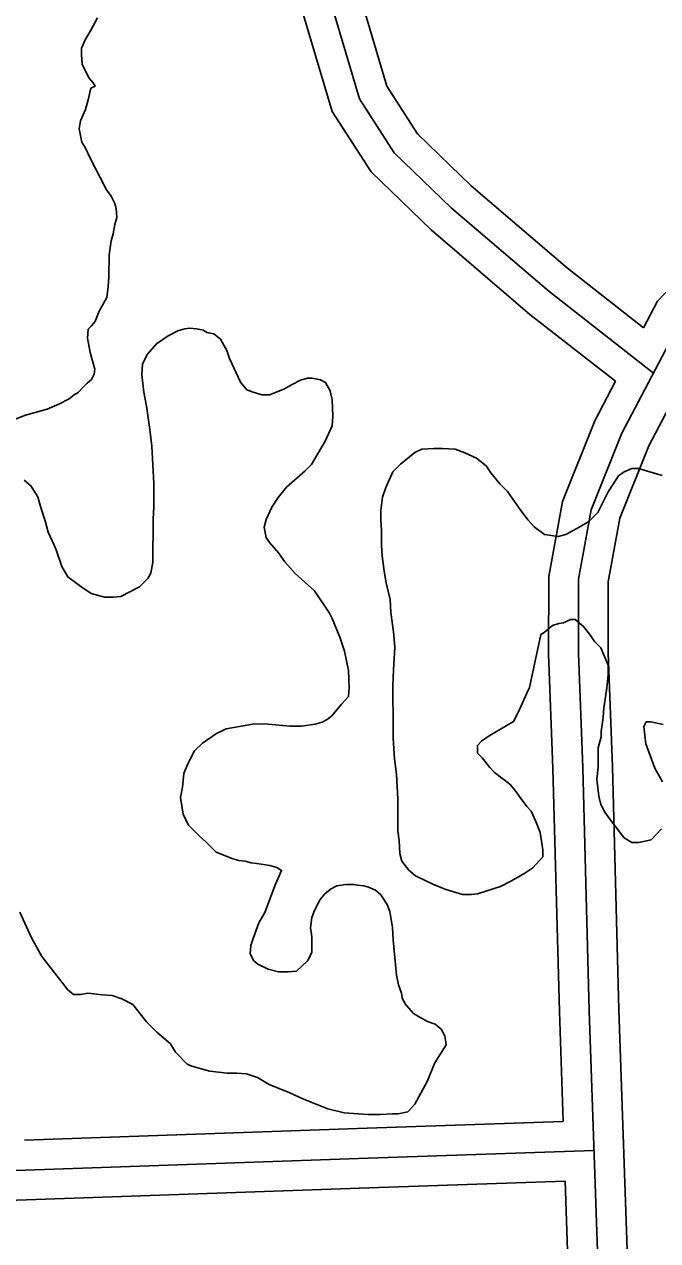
# Model space of a CAD drawing. Extents: x 3313442 to 3351311, y 721974 to 747360.
# Drawn here: x 3333977 to 3334296, y 727802 to 728415 of the extents above; entities that cross this region are included whole.
import ezdxf

# ---------------------------------------------------------------- set-up
doc = ezdxf.new("R2010")
doc.units = 0
doc.layers.add('V-ROAD-CNTR', color=7, linetype='Continuous')
doc.layers.add('V-SITE-VEGE', color=7, linetype='Continuous')

msp = doc.modelspace()

# ---------------------------------------------------------------- linework, layer by layer
at = {"layer": 'V-ROAD-CNTR'}
for points in [[(3334241.67, 729250.94), (3334248.71, 729251.22), (3334244.2, 729095.37), (3334241.75, 729022.18), (3334232.2, 728939.03), (3334208.65, 728835.07), (3334170.21, 728662.06), (3334151.23, 728563.51), (3334138.83, 728496.79), (3334130.63, 728459.94), (3334132.27, 728424.16), (3334146.14, 728377.81), (3334163.59, 728350.54), (3334192.3, 728322.92), (3334241.47, 728280.78), (3334294.17, 728239.56)], [(3334233.25, 729235.58), (3334229.21, 729095.84), (3334226.78, 729023.29), (3334217.39, 728941.55), (3334194.01, 728838.36), (3334155.52, 728665.11), (3334136.49, 728566.3), (3334124.13, 728499.79), (3334115.55, 728461.25), (3334117.37, 728421.63), (3334132.37, 728371.49), (3334151.91, 728340.96), (3334182.21, 728311.81), (3334231.96, 728269.18), (3334275.07, 728235.46)], [(3334263.3, 729236.8), (3334259.2, 729094.9), (3334256.72, 729021.07), (3334247.01, 728936.51), (3334223.29, 728831.79), (3334184.9, 728659.02), (3334165.97, 728560.72), (3334153.53, 728493.79), (3334145.71, 728458.63), (3334147.17, 728426.69), (3334159.91, 728384.12), (3334175.27, 728360.12), (3334202.39, 728334.03), (3334250.97, 728292.39), (3334289.26, 728262.45)], [(3334289.26, 728262.45), (3334296.32, 728275.88), (3334342.27, 728324.04), (3334391.63, 728356.24), (3334437.38, 728380.13), (3334483.23, 728390.37), (3334515.45, 728391.05), (3334559.36, 728387.83), (3334631.42, 728376.18), (3334660.54, 728358.46), (3334726.31, 728321.44), (3334773.67, 728279.57)], [(3334284.27, 727378.15), (3334279.78, 727533.73), (3334266.94, 727767.95), (3334261.79, 727918.19), (3334258.53, 728040.7), (3334256.38, 728098.35), (3334256.4, 728135.69), (3334262.84, 728170.6), (3334278.25, 728209.27), (3334308.62, 728267.05), (3334351.92, 728312.43), (3334399.22, 728343.28), (3334442.57, 728365.92), (3334485.04, 728375.41), (3334515.06, 728376.04), (3334557.61, 728372.92), (3334626.13, 728361.84), (3334652.96, 728345.51), (3334717.57, 728309.15), (3334746.95, 728283.17), (3334774.53, 728247.96)], [(3334292.58, 727574.3), (3334281.93, 727768.62), (3334276.78, 727918.65), (3334273.52, 728041.18), (3334271.38, 728098.62), (3334271.4, 728134.31), (3334277.32, 728166.43), (3334291.89, 728202.99), (3334320.92, 728258.21), (3334361.57, 728300.82), (3334406.81, 728330.32), (3334447.77, 728351.71), (3334486.85, 728360.44), (3334514.67, 728361.03), (3334555.86, 728358.01), (3334620.84, 728347.5), (3334645.39, 728332.57), (3334708.82, 728296.86), (3334735.99, 728272.84), (3334751.92, 728252.5)], [(3334249.73, 727832.33), (3334150.96, 727828.98), (3333886.88, 727819.73), (3333717.25, 727814.68), (3333655.1, 727815.24), (3333647.83, 727852.82), (3333645.9, 727954.84), (3333641.55, 728101.11), (3333633.13, 728244.31), (3333632.46, 728313.48)], [(3334264.2, 727847.83), (3334150.45, 727843.97), (3333886.39, 727834.72), (3333717.1, 727829.68), (3333667.5, 727830.13), (3333662.8, 727854.4), (3333660.9, 727955.21), (3333656.53, 728101.77), (3333648.13, 728244.82), (3333647.49, 728310.59)], [(3334248.7, 727862.32), (3334246.8, 727917.74), (3334243.53, 728040.22), (3334241.38, 728098.07), (3334241.4, 728137.06), (3334248.35, 728174.78), (3334264.61, 728215.55), (3334275.07, 728235.46)], [(3334248.7, 727862.32), (3334149.93, 727858.96), (3333977.19, 727852.91)], [(3334262.67, 727571.83), (3334251.96, 727767.28), (3334249.73, 727832.33)]]:
    msp.add_lwpolyline(points, dxfattribs=at)
at = {"layer": 'V-SITE-VEGE'}
for points in [[(3334014.02, 728418.61), (3334010.52, 728412.01), (3334008.07, 728407.84), (3334005.96, 728403.33), (3334005.95, 728400.2), (3334006.29, 728395.32), (3334009.74, 728388.35), (3334011.82, 728385.91), (3334012.86, 728384.17), (3334010.77, 728383.13), (3334009.35, 728377.22), (3334007.94, 728372.35), (3334005.49, 728366.79), (3334004.78, 728362.62), (3334006.15, 728356.01), (3334007.88, 728353.21), (3334010.64, 728347.29), (3334015.48, 728338.23), (3334018.59, 728331.95), (3334021.02, 728328.82), (3334022.74, 728324.98), (3334023.43, 728322.55), (3334023.76, 728318.02), (3334022.71, 728314.54), (3334022, 728309.68), (3334020.94, 728306.2), (3334019.87, 728299.24), (3334019.83, 728288.11)], [(3334019.83, 728288.11), (3334019.47, 728283.24), (3334018.76, 728277.68), (3334014.9, 728270.73), (3334013.85, 728268.3), (3334012.8, 728265.52), (3334011.05, 728263.44), (3334009.3, 728261.7), (3334008.94, 728257.18), (3334010.31, 728249.87), (3334012.71, 728241.51), (3334012.36, 728239.07), (3334010.96, 728236.3), (3334008.86, 728234.57), (3334006.77, 728232.48), (3334004.32, 728229.71), (3334002.23, 728228.67), (3333999.79, 728226.59), (3333994.56, 728223.83), (3333988.64, 728221.41), (3333977.84, 728218.32), (3333972.27, 728216.25)], [(3334043.73, 728254.28), (3334049.66, 728258.43), (3334054.53, 728260.85), (3334058.02, 728261.88), (3334060.46, 728262.22), (3334063.93, 728261.86), (3334067.41, 728261.15), (3334069.15, 728260.1), (3334072.62, 728259.4), (3334076.09, 728256.6), (3334079.2, 728251.02), (3334080.58, 728246.84), (3334086.11, 728234.99), (3334089.23, 728231.16), (3334092.01, 728230.1), (3334096.88, 728228.69), (3334100.7, 728228.68), (3334108.02, 728231.44), (3334112.2, 728233.86), (3334116.38, 728235.94), (3334119.87, 728236.96), (3334122.3, 728236.96), (3334126.47, 728236.25), (3334128.91, 728234.85), (3334131.33, 728230.66), (3334132.35, 728226.14), (3334132.68, 728217.79), (3334132.31, 728212.92), (3334128.81, 728205.27), (3334121.81, 728193.47), (3334118.66, 728190.35), (3334109.24, 728182.03), (3334105.05, 728176.82), (3334101.9, 728171.96)], [(3333977.03, 728185.61), (3333980.5, 728182.82), (3333983.96, 728177.24), (3333985.34, 728172.36), (3333987.75, 728165.05), (3333989.12, 728159.47), (3333992.23, 728152.85), (3333993.27, 728150.41), (3333996.02, 728142.06), (3333999.13, 728136.83), (3334005.73, 728131.93), (3334010.93, 728128.43), (3334017.54, 728126.67), (3334022.06, 728126.66), (3334025.89, 728126.99), (3334035.3, 728131.83), (3334039.49, 728135.99), (3334040.9, 728138.77), (3334041.96, 728144.33), (3334042.03, 728165.91), (3334042.4, 728172.17), (3334042.44, 728184), (3334041.46, 728202.79), (3334040.45, 728211.14), (3334038.75, 728222.98), (3334037.38, 728229.94), (3334036.37, 728238.65), (3334036.73, 728244.21), (3334039.18, 728249.07), (3334043.73, 728254.28)], [(3334238.38, 727995.78), (3334233.49, 727990.23), (3334229.31, 727987.46), (3334222.69, 727983.66), (3334217.11, 727980.89), (3334205.61, 727977.1), (3334202.48, 727976.77), (3334197.96, 727976.78), (3334189.61, 727979.25), (3334183.01, 727982.06), (3334174.33, 727986.26), (3334170.86, 727989.06), (3334167.4, 727993.59), (3334166.36, 727997.42), (3334166.04, 728004.03), (3334165.36, 728008.91), (3334165.42, 728024.91), (3334164.76, 728037.44), (3334163.75, 728045.1), (3334163.08, 728055.54), (3334163.12, 728067.02), (3334162.81, 728075.72), (3334162.83, 728081.98), (3334163.2, 728089.98), (3334163.94, 728101.46), (3334163.27, 728109.12), (3334161.91, 728118.87), (3334161.58, 728125.48), (3334159.53, 728133.84), (3334158.5, 728139.76), (3334157.48, 728147.41), (3334157.16, 728152.64), (3334157.18, 728160.29), (3334156.85, 728165.86), (3334156.87, 728170.38), (3334157.59, 728176.99), (3334159.34, 728181.85), (3334162.85, 728189.85), (3334166.69, 728193.66), (3334174.02, 728199.55), (3334177.5, 728201.28), (3334183.77, 728201.6), (3334187.94, 728201.59), (3334194.2, 728201.22), (3334199.07, 728199.46), (3334204.97, 728196.66), (3334209.83, 728192.82), (3334212.26, 728189.33), (3334216.76, 728183.74), (3334220.57, 728179.91), (3334226.46, 728171.53), (3334230.96, 728165.6), (3334234.08, 728162.11), (3334239.29, 728158.27), (3334246.24, 728157.2), (3334250.08, 728158.23), (3334257.05, 728162.04), (3334261.58, 728164.8), (3334266.12, 728169.31), (3334271.37, 728179.73), (3334273.82, 728183.55), (3334276.62, 728187.72), (3334279.41, 728189.79), (3334283.25, 728191.52), (3334286.72, 728191.51), (3334298.54, 728187.99)], [(3334101.9, 728171.96), (3334099.09, 728165.71), (3334098.04, 728161.89), (3334099.06, 728156.66), (3334100.79, 728154.22), (3334105.3, 728148.98), (3334108.42, 728144.45), (3334113.61, 728138.52), (3334123.33, 728129.79), (3334130.94, 728118.63), (3334132.33, 728115.84), (3334136.12, 728106.43), (3334138.53, 728099.46), (3334140.58, 728089.72), (3334140.91, 728081.02), (3334140.54, 728076.49), (3334137.05, 728072.68), (3334132.16, 728066.78), (3334129.71, 728065.05), (3334127.27, 728063.66), (3334123.79, 728062.63), (3334116.83, 728061.61), (3334110.91, 728061.63), (3334100.13, 728062.71), (3334093.17, 728062.74), (3334078.9, 728060.35), (3334074.02, 728057.93), (3334067.04, 728053.08), (3334062.85, 728049.27), (3334059.35, 728042.33), (3334057.6, 728037.81), (3334056.88, 728030.85), (3334055.81, 728025.64), (3334057.18, 728017.28), (3334059.94, 728011.7), (3334065.15, 728006.47), (3334068.96, 728002.97), (3334073.81, 727998.09), (3334079.37, 727995.98), (3334081.81, 727994.93), (3334085.28, 727993.87), (3334088.41, 727993.51), (3334091.54, 727992.81), (3334094.32, 727992.45), (3334100.93, 727991.38), (3334104.41, 727990.33), (3334106.84, 727988.93), (3334103.68, 727981.98), (3334098.41, 727967.73), (3334095.27, 727962.52), (3334092.45, 727954.53), (3334091.4, 727951.06), (3334091.04, 727946.88), (3334092.76, 727943.39), (3334094.85, 727941.65), (3334100.06, 727939.19), (3334105.27, 727937.78), (3334110.14, 727937.77), (3334114.32, 727938.1), (3334119.9, 727943.3), (3334122, 727947.47), (3334122.03, 727955.47), (3334121.35, 727960), (3334122.06, 727965.21), (3334123.47, 727968.69), (3334126.27, 727974.25), (3334128.37, 727977.02), (3334131.51, 727979.45), (3334134.65, 727981.18), (3334139.17, 727981.86), (3334143, 727981.84), (3334145.08, 727981.49), (3334148.22, 727981.13), (3334150.65, 727980.42), (3334154.12, 727979.02), (3334156.9, 727976.58), (3334160.01, 727971.7), (3334161.39, 727968.21), (3334162.76, 727960.2), (3334163.08, 727953.94), (3334164.76, 727936.19), (3334165.79, 727931.32), (3334167.17, 727927.13), (3334167.51, 727924.7), (3334168.89, 727921.91), (3334173.05, 727917.02), (3334175.83, 727915.27), (3334180.34, 727912.82), (3334184.16, 727911.42), (3334187.29, 727908.97), (3334189.01, 727905.49), (3334189.69, 727900.96), (3334184.1, 727891.93), (3334180.24, 727882.55), (3334173.93, 727871.09), (3334170.44, 727867.28), (3334165.57, 727866.25), (3334162.78, 727866.26), (3334156.52, 727865.93), (3334150.26, 727865.95), (3334138.43, 727866.69)], [(3334298.28, 728009.84), (3334293.04, 728004.29), (3334286.77, 728002.92), (3334283.29, 728002.93), (3334279.47, 728005.38), (3334272.2, 728014.8), (3334269.78, 728018.29), (3334267.7, 728022.13), (3334266.67, 728026.3), (3334265.66, 728034.66), (3334266.37, 728040.92), (3334266.41, 728050.66), (3334267.82, 728056.22), (3334267.83, 728059), (3334268.89, 728065.96), (3334269.26, 728070.83), (3334269.98, 728076.4), (3334270.69, 728080.92), (3334271.41, 728087.53), (3334271.42, 728092.4), (3334267.62, 728101.11), (3334264.5, 728104.25), (3334262.43, 728107.39), (3334258.96, 728111.92), (3334254.8, 728115.42), (3334252.37, 728115.42), (3334248.88, 728113.7), (3334246.44, 728113.36), (3334243.31, 728112.33), (3334239.12, 728108.86), (3334237.38, 728107.82), (3334231.72, 728081.05), (3334230.32, 728078.27), (3334226.11, 728068.54), (3334223.66, 728064.03), (3334211.45, 728056.76), (3334207.62, 728054), (3334205.52, 728051.91), (3334205.51, 728048.09), (3334207.94, 728045.64), (3334211.75, 728040.76), (3334214.17, 728038.31), (3334221.81, 728032.37), (3334224.58, 728029.23), (3334227, 728025.74), (3334230.47, 728021.21), (3334232.55, 728018.77), (3334234.96, 728013.54), (3334237.03, 728007.96), (3334238.4, 727999.26), (3334238.38, 727995.78)], [(3334299.15, 728062.38), (3334292.9, 728063.79), (3334290.46, 728063.8), (3334289.41, 728061.37), (3334290.42, 728052.67), (3334294.9, 728040.47), (3334298.71, 728033.5)], [(3334138.43, 727866.69), (3334130.08, 727868.81), (3334117.58, 727873.72), (3334110.98, 727876.87), (3334100.55, 727881.08), (3334094.65, 727884.59), (3334089.09, 727886.34), (3334084.22, 727886.71), (3334079.35, 727886.72), (3334070.65, 727887.8), (3334065.09, 727889.21), (3334061.61, 727890.27), (3334059.18, 727891.32), (3334053.29, 727897.25), (3334050.86, 727901.44), (3334043.93, 727907.38), (3334038.73, 727912.61), (3334031.8, 727921.33), (3334026.24, 727924.14), (3334021.37, 727925.89), (3334016.5, 727926.26), (3334009.2, 727926.98), (3334005.72, 727926.3), (3334001.89, 727926.31), (3333999.12, 727928.75), (3333985.95, 727945.5), (3333980.76, 727954.91), (3333974.89, 727967.81)]]:
    msp.add_lwpolyline(points, dxfattribs=at)

doc.saveas('drawing.dxf')
